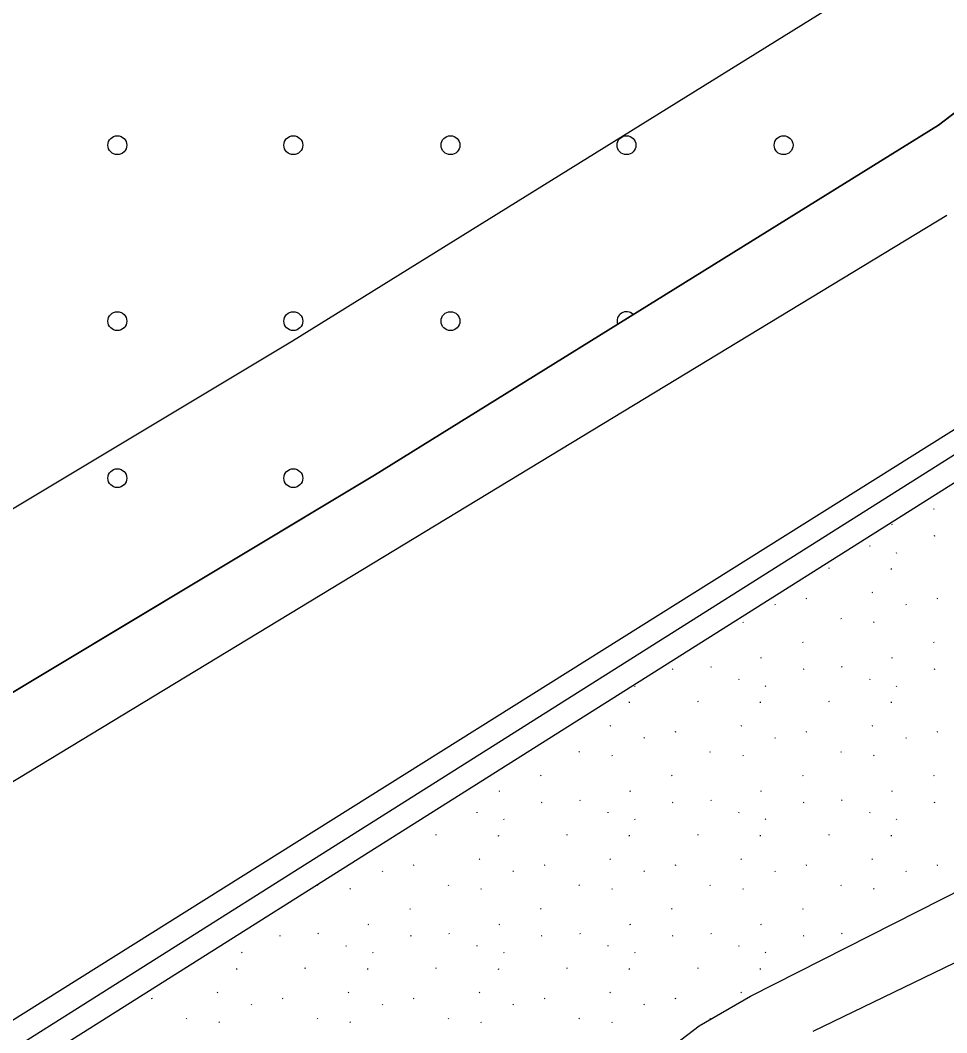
# Model space of a CAD drawing. Extents: x 419396 to 421519, y 4453567 to 4456767.
# Drawn here: x 420782.3 to 420841.3, y 4455037.2 to 4455101.7 of the extents above; entities that cross this region are included whole.
import ezdxf

# ---------------------------------------------------------------- set-up
doc = ezdxf.new("R2010")
doc.units = 0
for name, color, linetype in [('0_DÜZENLEME_1', 7, 'Continuous'), ('0_KADASTRO', 7, 'Continuous'), ('0_PLAN_ONAMA_İLAVE_SINIRI', 7, 'Continuous'), ('ADAKENARI1000', 7, 'Continuous'), ('F_YAPI_YAKLAŞMA', 7, 'Continuous'), ('KALDIRIM', 7, 'Continuous'), ('Level 33', 7, 'Continuous'), ('Level 41', 7, 'Continuous'), ('Level 62', 7, 'Continuous')]:
    doc.layers.add(name, color=color, linetype=linetype)

msp = doc.modelspace()

# ---------------------------------------------------------------- linework, layer by layer
at = {"layer": '0_DÜZENLEME_1'}
msp.add_lwpolyline([(420917.002, 4455084.985), (420878.94, 4455059.611), (420832.795, 4455037.265)], dxfattribs=at)
at = {"layer": '0_KADASTRO'}
msp.add_lwpolyline([(420652.359, 4454984.001), (420665.755, 4454988.47), (420707.293, 4455006.195), (420751.481, 4455032.994), (420769.069, 4455051.203), (420804.89, 4455072.7), (420840.78, 4455094.99), (420847.65, 4455100.22), (420853.39, 4455106.67), (420857.79, 4455114.1), (420861.99, 4455130.83), (420878.176, 4455427.467), (420710.4, 4455437.34), (420549.3, 4455446.81)], dxfattribs=at)
at = {"layer": '0_PLAN_ONAMA_İLAVE_SINIRI'}
msp.add_lwpolyline([(420601.252, 4454957.925), (420617.239, 4454960.762), (420629.431, 4454962.926), (420641.153, 4454965.808), (420656.635, 4454970.338), (420670.837, 4454975.076), (420704.347, 4454989.375), (420859.778, 4455086.901)], dxfattribs=at)
at = {"layer": 'ADAKENARI1000'}
for p, q in [((420847.65, 4455100.22), (420840.78, 4455094.99)), ((420840.78, 4455094.99), (420804.89, 4455072.7)), ((420804.89, 4455072.7), (420769.069, 4455051.203))]:
    msp.add_line(p, q, dxfattribs=at)
at = {"layer": 'F_YAPI_YAKLAŞMA'}
for p, q in [((420835.101, 4455103.234), (420799.679, 4455081.235)), ((420799.679, 4455081.235), (420762.793, 4455059.099))]:
    msp.add_line(p, q, dxfattribs=at)
at = {"layer": 'KALDIRIM'}
msp.add_line((420841.307, 4455089.225), (420765.641, 4455043.336), dxfattribs=at)
at = {"layer": 'Level 33'}
for centre in [(420788.521, 4455093.706), (420799.722, 4455093.706), (420809.722, 4455093.706), (420820.923, 4455093.706), (420830.923, 4455093.706), (420788.521, 4455082.505), (420799.722, 4455082.505), (420809.722, 4455082.505), (420788.521, 4455072.505), (420799.722, 4455072.505)]:
    msp.add_circle(centre, 0.6, dxfattribs=at)
msp.add_arc((420820.923, 4455082.505), 0.6, 44.32157, 199.36432, dxfattribs=at)
at = {"layer": 'Level 41'}
for p, q in [((420840.459, 4455070.577), (420840.487, 4455070.534)), ((420837.838, 4455069.564), (420837.791, 4455069.541)), ((420840.541, 4455068.835), (420840.494, 4455068.812)), ((420836.417, 4455068.169), (420836.425, 4455068.22)), ((420838.091, 4455067.783), (420838.119, 4455067.74)), ((420833.819, 4455066.77), (420833.772, 4455066.747)), ((420837.784, 4455066.696), (420837.791, 4455066.747)), ((420836.582, 4455065.236), (420836.535, 4455065.213)), ((420830.366, 4455064.488), (420830.394, 4455064.444)), ((420832.391, 4455064.841), (420832.344, 4455064.818)), ((420838.698, 4455064.488), (420838.726, 4455064.444)), ((420840.723, 4455064.841), (420840.677, 4455064.818)), ((420828.32, 4455063.364), (420828.348, 4455063.32)), ((420834.563, 4455063.584), (420834.591, 4455063.541)), ((420836.652, 4455063.364), (420836.68, 4455063.32)), ((420832.127, 4455062.088), (420832.155, 4455062.045)), ((420840.459, 4455062.088), (420840.487, 4455062.045)), ((420829.506, 4455061.075), (420829.459, 4455061.052)), ((420837.838, 4455061.075), (420837.791, 4455061.052)), ((420823.877, 4455060.346), (420823.83, 4455060.323)), ((420826.285, 4455060.509), (420826.313, 4455060.466)), ((420832.209, 4455060.346), (420832.162, 4455060.323)), ((420834.618, 4455060.509), (420834.646, 4455060.466)), ((420840.541, 4455060.346), (420840.494, 4455060.323)), ((420821.426, 4455059.294), (420821.454, 4455059.251)), ((420828.085, 4455059.68), (420828.092, 4455059.731)), ((420829.758, 4455059.294), (420829.786, 4455059.251)), ((420836.417, 4455059.68), (420836.425, 4455059.731)), ((420838.091, 4455059.294), (420838.119, 4455059.251)), ((420821.119, 4455058.207), (420821.127, 4455058.258)), ((420825.486, 4455058.281), (420825.44, 4455058.258)), ((420829.452, 4455058.207), (420829.459, 4455058.258)), ((420833.819, 4455058.281), (420833.772, 4455058.258)), ((420837.784, 4455058.207), (420837.791, 4455058.258)), ((420819.918, 4455056.747), (420819.871, 4455056.724)), ((420828.25, 4455056.747), (420828.203, 4455056.724)), ((420836.582, 4455056.747), (420836.535, 4455056.724)), ((420822.033, 4455055.999), (420822.062, 4455055.955)), ((420824.059, 4455056.352), (420824.012, 4455056.329)), ((420830.366, 4455055.999), (420830.394, 4455055.955)), ((420832.391, 4455056.352), (420832.344, 4455056.329)), ((420838.698, 4455055.999), (420838.726, 4455055.955)), ((420840.723, 4455056.352), (420840.677, 4455056.329)), ((420817.899, 4455055.096), (420817.927, 4455055.052)), ((420819.988, 4455054.875), (420820.016, 4455054.831)), ((420826.231, 4455055.096), (420826.259, 4455055.052)), ((420828.32, 4455054.875), (420828.348, 4455054.831)), ((420834.563, 4455055.096), (420834.591, 4455055.052)), ((420836.652, 4455054.875), (420836.68, 4455054.831)), ((420815.463, 4455053.6), (420815.491, 4455053.556)), ((420823.795, 4455053.6), (420823.823, 4455053.556)), ((420832.127, 4455053.6), (420832.155, 4455053.556)), ((420840.459, 4455053.6), (420840.487, 4455053.556)), ((420812.842, 4455052.586), (420812.795, 4455052.563)), ((420821.174, 4455052.586), (420821.127, 4455052.563)), ((420829.506, 4455052.586), (420829.459, 4455052.563)), ((420837.838, 4455052.586), (420837.791, 4455052.563)), ((420815.545, 4455051.857), (420815.498, 4455051.834)), ((420817.953, 4455052.02), (420817.981, 4455051.977)), ((420823.877, 4455051.857), (420823.83, 4455051.834)), ((420826.285, 4455052.02), (420826.313, 4455051.977)), ((420832.209, 4455051.857), (420832.162, 4455051.834)), ((420834.618, 4455052.02), (420834.646, 4455051.977)), ((420840.541, 4455051.857), (420840.494, 4455051.834)), ((420811.421, 4455051.191), (420811.428, 4455051.243)), ((420819.753, 4455051.191), (420819.76, 4455051.243)), ((420828.085, 4455051.191), (420828.092, 4455051.243)), ((420836.417, 4455051.191), (420836.425, 4455051.243)), ((420813.094, 4455050.806), (420813.122, 4455050.762)), ((420821.426, 4455050.806), (420821.454, 4455050.762)), ((420829.758, 4455050.806), (420829.786, 4455050.762)), ((420838.091, 4455050.806), (420838.119, 4455050.762)), ((420808.822, 4455049.792), (420808.775, 4455049.769)), ((420812.787, 4455049.718), (420812.795, 4455049.769)), ((420817.154, 4455049.792), (420817.107, 4455049.769)), ((420821.119, 4455049.718), (420821.127, 4455049.769)), ((420825.486, 4455049.792), (420825.44, 4455049.769)), ((420829.452, 4455049.718), (420829.459, 4455049.769)), ((420833.819, 4455049.792), (420833.772, 4455049.769)), ((420837.784, 4455049.718), (420837.791, 4455049.769)), ((420807.395, 4455047.863), (420807.348, 4455047.84)), ((420811.586, 4455048.258), (420811.539, 4455048.235)), ((420815.727, 4455047.863), (420815.68, 4455047.84)), ((420819.918, 4455048.258), (420819.871, 4455048.235)), ((420824.059, 4455047.863), (420824.012, 4455047.84)), ((420828.25, 4455048.258), (420828.203, 4455048.235)), ((420832.391, 4455047.863), (420832.344, 4455047.84)), ((420836.582, 4455048.258), (420836.535, 4455048.235)), ((420840.723, 4455047.863), (420840.677, 4455047.84)), ((420805.369, 4455047.51), (420805.397, 4455047.466)), ((420813.701, 4455047.51), (420813.729, 4455047.466)), ((420822.033, 4455047.51), (420822.062, 4455047.466)), ((420830.366, 4455047.51), (420830.394, 4455047.466)), ((420838.698, 4455047.51), (420838.726, 4455047.466)), ((420801.235, 4455046.606), (420801.262, 4455046.563)), ((420803.323, 4455046.386), (420803.352, 4455046.343)), ((420809.567, 4455046.607), (420809.595, 4455046.563)), ((420811.656, 4455046.386), (420811.684, 4455046.343)), ((420817.899, 4455046.607), (420817.927, 4455046.563)), ((420819.988, 4455046.386), (420820.016, 4455046.343)), ((420826.231, 4455046.607), (420826.259, 4455046.563)), ((420828.32, 4455046.386), (420828.348, 4455046.343)), ((420834.563, 4455046.607), (420834.591, 4455046.563)), ((420836.652, 4455046.386), (420836.68, 4455046.343)), ((420798.818, 4455045.08), (420798.826, 4455045.067)), ((420807.131, 4455045.111), (420807.159, 4455045.067)), ((420815.463, 4455045.111), (420815.491, 4455045.067)), ((420823.795, 4455045.111), (420823.823, 4455045.067)), ((420832.127, 4455045.111), (420832.155, 4455045.067)), ((420804.509, 4455044.097), (420804.463, 4455044.074)), ((420812.842, 4455044.097), (420812.795, 4455044.074)), ((420821.174, 4455044.097), (420821.127, 4455044.074)), ((420829.506, 4455044.097), (420829.459, 4455044.074)), ((420837.832, 4455044.095), (420837.791, 4455044.074)), ((420798.88, 4455043.368), (420798.833, 4455043.345)), ((420801.289, 4455043.532), (420801.317, 4455043.488)), ((420807.212, 4455043.368), (420807.166, 4455043.345)), ((420809.621, 4455043.532), (420809.649, 4455043.488)), ((420815.545, 4455043.368), (420815.498, 4455043.345)), ((420817.953, 4455043.532), (420817.981, 4455043.488)), ((420823.877, 4455043.368), (420823.83, 4455043.345)), ((420826.285, 4455043.532), (420826.313, 4455043.488)), ((420832.209, 4455043.368), (420832.162, 4455043.345)), ((420834.618, 4455043.532), (420834.646, 4455043.488)), ((420803.088, 4455042.703), (420803.096, 4455042.754)), ((420811.421, 4455042.703), (420811.428, 4455042.754)), ((420819.753, 4455042.703), (420819.76, 4455042.754)), ((420828.085, 4455042.703), (420828.092, 4455042.754)), ((420796.43, 4455042.317), (420796.458, 4455042.273)), ((420804.762, 4455042.317), (420804.79, 4455042.273)), ((420813.094, 4455042.317), (420813.122, 4455042.273)), ((420821.426, 4455042.317), (420821.454, 4455042.273)), ((420829.758, 4455042.317), (420829.786, 4455042.273)), ((420796.123, 4455041.229), (420796.13, 4455041.28)), ((420800.49, 4455041.303), (420800.443, 4455041.28)), ((420804.455, 4455041.229), (420804.463, 4455041.28)), ((420808.822, 4455041.303), (420808.775, 4455041.28)), ((420812.787, 4455041.229), (420812.795, 4455041.28)), ((420817.154, 4455041.303), (420817.107, 4455041.28)), ((420821.119, 4455041.229), (420821.127, 4455041.28)), ((420825.486, 4455041.303), (420825.44, 4455041.28)), ((420829.452, 4455041.229), (420829.459, 4455041.28)), ((420790.73, 4455039.374), (420790.683, 4455039.351)), ((420794.921, 4455039.769), (420794.874, 4455039.746)), ((420799.062, 4455039.374), (420799.016, 4455039.351)), ((420803.253, 4455039.769), (420803.207, 4455039.746)), ((420807.395, 4455039.374), (420807.348, 4455039.351)), ((420811.586, 4455039.769), (420811.539, 4455039.746)), ((420815.727, 4455039.374), (420815.68, 4455039.351)), ((420819.918, 4455039.769), (420819.871, 4455039.746)), ((420824.059, 4455039.374), (420824.012, 4455039.351)), ((420828.25, 4455039.769), (420828.203, 4455039.746)), ((420797.037, 4455039.021), (420797.065, 4455038.978)), ((420805.369, 4455039.021), (420805.397, 4455038.978)), ((420813.701, 4455039.021), (420813.729, 4455038.978)), ((420822.033, 4455039.021), (420822.062, 4455038.978)), ((420792.902, 4455038.118), (420792.93, 4455038.074)), ((420801.234, 4455038.118), (420801.262, 4455038.074)), ((420809.567, 4455038.118), (420809.595, 4455038.074)), ((420817.899, 4455038.118), (420817.927, 4455038.074)), ((420826.231, 4455038.118), (420826.259, 4455038.074)), ((420794.991, 4455037.898), (420795.019, 4455037.854)), ((420803.323, 4455037.898), (420803.352, 4455037.854)), ((420811.656, 4455037.898), (420811.684, 4455037.854)), ((420819.988, 4455037.898), (420820.016, 4455037.854))]:
    msp.add_line(p, q, dxfattribs=at)
at = {"layer": 'Level 62'}
for p, q in [((420897.099, 4455108.918), (420721.665, 4454998.133)), ((420897.899, 4455107.65), (420722.466, 4454996.864))]:
    msp.add_line(p, q, dxfattribs=at)
msp.add_lwpolyline([(420803.298, 4455020.407), (420808.043, 4455023.293), (420811.67, 4455025.834), (420818.636, 4455032.345), (420825.56, 4455037.635), (420828.817, 4455039.526), (420842.5, 4455046.46), (420858.56, 4455055.434), (420876.217, 4455065.621), (420888.972, 4455073.585), (420893.044, 4455076.557)], dxfattribs=at)

doc.saveas('drawing.dxf')
